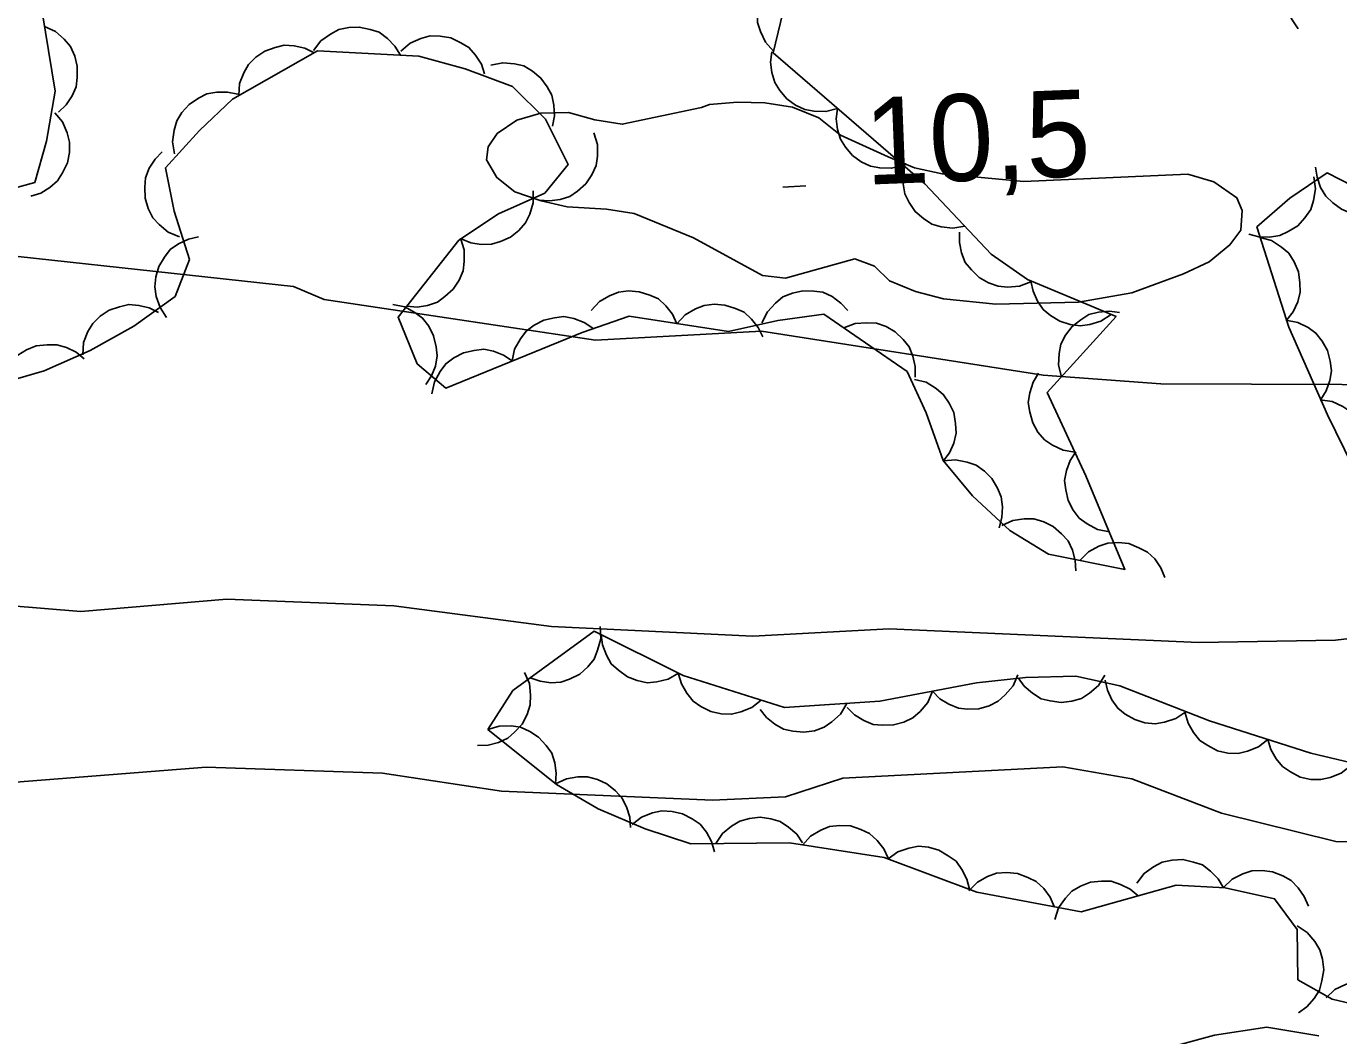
# Model space of a CAD drawing. Extents: x 336540 to 340074, y 5572036 to 5573747.
# Drawn here: x 337485.57 to 337530.94, y 5573493.12 to 5573528.03 of the extents above; entities that cross this region are included whole.
import ezdxf

# ---------------------------------------------------------------- set-up
doc = ezdxf.new("R2010")
doc.units = 0
for name, color, linetype in [('Niveau 1', 7, 'Continuous'), ('Niveau 2', 7, 'Continuous'), ('Niveau 3', 7, 'Continuous'), ('Niveau 44', 7, 'Continuous')]:
    doc.layers.add(name, color=color, linetype=linetype)

msp = doc.modelspace()

# ---------------------------------------------------------------- linework, layer by layer
at = {"layer": 'Niveau 1'}
msp.add_lwpolyline([(337508.91, 5573525.22), (337509.19, 5573525.33), (337510.15, 5573525.41), (337511.1, 5573525.38), (337512.06, 5573525.23), (337512.97, 5573524.86), (337513.71, 5573524.26), (337515.36, 5573523.51), (337516.27, 5573523.14), (337517.23, 5573522.93), (337520.05, 5573522.66), (337525.72, 5573522.91), (337526.62, 5573522.65), (337527.42, 5573522.1), (337527.6, 5573521.66), (337527.56, 5573520.98), (337527.18, 5573520.47), (337526.46, 5573519.89), (337525.57, 5573519.47), (337523.79, 5573518.81), (337521.94, 5573518.49), (337519.08, 5573518.42), (337517.28, 5573518.6), (337516.31, 5573518.86), (337515.41, 5573519.23), (337514.89, 5573519.73), (337514.21, 5573519.99), (337511.81, 5573519.32), (337511.02, 5573519.41), (337508.63, 5573520.71), (337506.58, 5573521.56), (337505.63, 5573521.71), (337504.27, 5573521.79), (337503.37, 5573521.99), (337502.46, 5573522.31), (337501.83, 5573522.8), (337501.48, 5573523.41), (337501.53, 5573523.86), (337501.85, 5573524.32), (337502.52, 5573524.78), (337503.36, 5573525.03), (337504.31, 5573525.05), (337505.22, 5573524.79), (337506.17, 5573524.64), (337508.91, 5573525.22)], dxfattribs=at)
at = {"layer": 'Niveau 2'}
for points in [[(337481.04, 5573520.53), (337494.81, 5573519.03), (337495.86, 5573518.58), (337505.24, 5573517.18), (337510.98, 5573517.49), (337520.72, 5573515.96), (337524.79, 5573515.67), (337537.31, 5573515.62), (337539.9, 5573514.9), (337544.58, 5573512.75), (337544.78, 5573512.1), (337544.14, 5573511.21), (337542.36, 5573509.6), (337540.4, 5573508.29), (337538.22, 5573507.68), (337530.83, 5573506.8), (337526.1, 5573506.72), (337515.4, 5573507.19), (337510.68, 5573506.94), (337503.72, 5573507.28), (337498.27, 5573507.99), (337492.5, 5573508.22), (337487.45, 5573507.79), (337481.16, 5573508.31)], [(337571.46, 5573503.47), (337568.15, 5573501.76), (337563.43, 5573501.52), (337559.16, 5573502.31), (337552.91, 5573502.17), (337546.56, 5573503.36), (337542.67, 5573503.51), (337535.74, 5573500.26), (337533.73, 5573499.8), (337530.84, 5573499.84), (337526.89, 5573500.82), (337523.79, 5573502.01), (337521.4, 5573502.42), (337513.8, 5573502.03), (337511.81, 5573501.39), (337509.29, 5573501.27), (337501.99, 5573501.58), (337497.88, 5573502.21), (337491.78, 5573502.41), (337485.2, 5573501.89)], [(337524.87, 5573492.66), (337526.65, 5573493.15), (337528.45, 5573493.42), (337530.25, 5573493.12)]]:
    msp.add_lwpolyline(points, dxfattribs=at)
at = {"layer": 'Niveau 3'}
msp.add_line((337511.72, 5573522.47), (337512.52, 5573522.51), dxfattribs=at)
at = {"layer": 'Niveau 44'}
for points in [[(337529.54, 5573527.94), (337529.31, 5573528.29), (337529.19, 5573528.68), (337529.14, 5573529), (337529.18, 5573529.35), (337529.29, 5573529.7), (337529.49, 5573530.03), (337529.69, 5573530.29), (337529.98, 5573530.49), (337530.31, 5573530.65), (337530.67, 5573530.72)], [(337491.21, 5573519.97), (337490.68, 5573521.64), (337490.38, 5573523.14), (337491.55, 5573524.43), (337492.7, 5573525.51), (337495.64, 5573527.18), (337499.14, 5573527), (337500.74, 5573526.56), (337502.38, 5573525.95), (337503.52, 5573524.82), (337504.3, 5573523.25), (337503.49, 5573522.26), (337501.89, 5573521.54), (337500.52, 5573520.63), (337498.42, 5573517.97), (337499.08, 5573516.36), (337500.07, 5573515.52), (337504.78, 5573517.44), (337506.41, 5573518), (337509.84, 5573517.47), (337511.55, 5573517.86), (337513.14, 5573518.08), (337516.02, 5573516.09), (337516.68, 5573514.66), (337517.26, 5573513.01), (337518.28, 5573511.79), (337519.57, 5573510.6), (337520.91, 5573509.78), (337523.55, 5573509.25), (337522.2, 5573512.48), (337520.86, 5573515.37), (337523.24, 5573517.99), (337520.18, 5573519.27), (337518.92, 5573520.15), (337516.63, 5573522.58), (337511.39, 5573527.11), (337512.16, 5573530.32)], [(337511.4, 5573527.17), (337511.12, 5573527.48), (337510.95, 5573527.85), (337510.85, 5573528.16), (337510.84, 5573528.51), (337510.89, 5573528.88), (337511.04, 5573529.23), (337511.2, 5573529.52), (337511.46, 5573529.76), (337511.77, 5573529.96), (337512.1, 5573530.09)], [(337486, 5573529.24), (337486.56, 5573525.79), (337486.27, 5573524.06), (337485.86, 5573522.63), (337482.45, 5573521.69)], [(337486.2, 5573528.02), (337486.58, 5573527.85), (337486.88, 5573527.58), (337487.09, 5573527.33), (337487.24, 5573527), (337487.33, 5573526.65), (337487.33, 5573526.26), (337487.29, 5573525.94), (337487.15, 5573525.62), (337486.94, 5573525.31), (337486.68, 5573525.06)], [(337495.5, 5573527.19), (337495.75, 5573527.52), (337496.08, 5573527.76), (337496.37, 5573527.92), (337496.72, 5573527.99), (337497.08, 5573528), (337497.46, 5573527.92), (337497.77, 5573527.82), (337498.05, 5573527.61), (337498.31, 5573527.34), (337498.5, 5573527.03)], [(337498.52, 5573527.17), (337498.84, 5573527.44), (337499.21, 5573527.61), (337499.53, 5573527.7), (337499.88, 5573527.69), (337500.24, 5573527.63), (337500.59, 5573527.46), (337500.87, 5573527.3), (337501.1, 5573527.03), (337501.3, 5573526.72), (337501.41, 5573526.38)], [(337492.91, 5573525.63), (337492.94, 5573526.05), (337493.09, 5573526.42), (337493.25, 5573526.71), (337493.5, 5573526.96), (337493.81, 5573527.17), (337494.17, 5573527.3), (337494.48, 5573527.38), (337494.83, 5573527.35), (337495.2, 5573527.27), (337495.52, 5573527.11)], [(337501.63, 5573526.69), (337502.04, 5573526.77), (337502.45, 5573526.73), (337502.77, 5573526.66), (337503.07, 5573526.48), (337503.36, 5573526.24), (337503.58, 5573525.93), (337503.74, 5573525.65), (337503.81, 5573525.3), (337503.83, 5573524.93), (337503.76, 5573524.58)], [(337513.61, 5573525.19), (337513.21, 5573525.08), (337512.8, 5573525.09), (337512.48, 5573525.15), (337512.16, 5573525.3), (337511.86, 5573525.52), (337511.62, 5573525.81), (337511.44, 5573526.09), (337511.34, 5573526.43), (337511.3, 5573526.79), (337511.34, 5573527.15)], [(337490.69, 5573523.62), (337490.62, 5573524.03), (337490.68, 5573524.44), (337490.77, 5573524.76), (337490.95, 5573525.05), (337491.2, 5573525.33), (337491.52, 5573525.54), (337491.81, 5573525.69), (337492.15, 5573525.75), (337492.52, 5573525.75), (337492.88, 5573525.68)], [(337486.55, 5573525.04), (337486.82, 5573524.72), (337486.98, 5573524.34), (337487.06, 5573524.02), (337487.06, 5573523.67), (337486.99, 5573523.31), (337486.82, 5573522.96), (337486.65, 5573522.69), (337486.38, 5573522.46), (337486.07, 5573522.26), (337485.72, 5573522.15)], [(337515.88, 5573523.23), (337515.48, 5573523.12), (337515.07, 5573523.13), (337514.75, 5573523.19), (337514.43, 5573523.34), (337514.13, 5573523.56), (337513.89, 5573523.85), (337513.71, 5573524.12), (337513.61, 5573524.46), (337513.57, 5573524.83), (337513.61, 5573525.19)], [(337505.19, 5573524.34), (337505.31, 5573523.94), (337505.31, 5573523.54), (337505.27, 5573523.21), (337505.12, 5573522.89), (337504.91, 5573522.58), (337504.62, 5573522.33), (337504.36, 5573522.14), (337504.02, 5573522.04), (337503.65, 5573521.99), (337503.29, 5573522.02)], [(337546.68, 5573515.5), (337545.77, 5573516.96), (337545.55, 5573518.54), (337545.63, 5573520.29), (337545.15, 5573521.78), (337544.41, 5573523.37), (337543.53, 5573524.37), (337540.23, 5573523.26), (337535.3, 5573521.74), (337533.68, 5573521.35), (337530.54, 5573522.96), (337529.25, 5573522.09), (337528.11, 5573521.09), (337529.22, 5573517.62), (337530.55, 5573514.59), (337532.01, 5573511.61), (337533.34, 5573511.52), (337535.04, 5573512.2), (337536.9, 5573515.08), (337540.18, 5573514.68), (337541.77, 5573514.22), (337543.42, 5573513.61), (337544.77, 5573513.67), (337546.68, 5573515.5)], [(337490.86, 5573520.75), (337490.47, 5573520.91), (337490.16, 5573521.17), (337489.94, 5573521.41), (337489.78, 5573521.73), (337489.68, 5573522.08), (337489.67, 5573522.47), (337489.69, 5573522.79), (337489.82, 5573523.12), (337490.02, 5573523.43), (337490.27, 5573523.69)], [(337518.01, 5573521.12), (337517.6, 5573521.05), (337517.19, 5573521.1), (337516.87, 5573521.19), (337516.58, 5573521.38), (337516.3, 5573521.62), (337516.09, 5573521.94), (337515.94, 5573522.23), (337515.88, 5573522.58), (337515.87, 5573522.95), (337515.95, 5573523.3)], [(337532.81, 5573521.79), (337532.45, 5573521.59), (337532.05, 5573521.51), (337531.72, 5573521.49), (337531.38, 5573521.56), (337531.03, 5573521.7), (337530.73, 5573521.93), (337530.49, 5573522.15), (337530.31, 5573522.46), (337530.19, 5573522.81), (337530.14, 5573523.16)], [(337530.08, 5573522.82), (337530.14, 5573522.41), (337530.07, 5573522.01), (337529.97, 5573521.69), (337529.77, 5573521.4), (337529.52, 5573521.13), (337529.19, 5573520.93), (337528.9, 5573520.79), (337528.55, 5573520.74), (337528.18, 5573520.75), (337527.83, 5573520.84)], [(337503.09, 5573522.34), (337503.09, 5573521.92), (337502.97, 5573521.53), (337502.83, 5573521.23), (337502.6, 5573520.97), (337502.31, 5573520.74), (337501.96, 5573520.59), (337501.65, 5573520.49), (337501.29, 5573520.48), (337500.93, 5573520.54), (337500.6, 5573520.68)], [(337520.29, 5573519.19), (337519.9, 5573519.04), (337519.49, 5573519.01), (337519.16, 5573519.04), (337518.83, 5573519.16), (337518.51, 5573519.34), (337518.24, 5573519.61), (337518.03, 5573519.86), (337517.9, 5573520.19), (337517.83, 5573520.55), (337517.83, 5573520.91)], [(337490.42, 5573517.96), (337490.19, 5573518.3), (337490.06, 5573518.69), (337490.01, 5573519.02), (337490.05, 5573519.37), (337490.15, 5573519.72), (337490.35, 5573520.05), (337490.54, 5573520.31), (337490.83, 5573520.51), (337491.17, 5573520.67), (337491.52, 5573520.75)], [(337500.58, 5573520.7), (337500.7, 5573520.3), (337500.71, 5573519.9), (337500.67, 5573519.57), (337500.53, 5573519.25), (337500.33, 5573518.94), (337500.04, 5573518.68), (337499.78, 5573518.49), (337499.44, 5573518.38), (337499.08, 5573518.32), (337498.72, 5573518.35)], [(337528.22, 5573520.73), (337528.62, 5573520.62), (337528.96, 5573520.39), (337529.21, 5573520.18), (337529.4, 5573519.88), (337529.55, 5573519.54), (337529.6, 5573519.16), (337529.61, 5573518.84), (337529.52, 5573518.5), (337529.36, 5573518.16), (337529.14, 5573517.88)], [(337484.55, 5573515.64), (337486.18, 5573516.12), (337487.78, 5573516.82), (337489.29, 5573517.66), (337490.71, 5573518.69), (337491.21, 5573519.97)], [(337523.07, 5573518.06), (337522.72, 5573517.83), (337522.33, 5573517.72), (337522, 5573517.67), (337521.66, 5573517.72), (337521.3, 5573517.83), (337520.98, 5573518.03), (337520.72, 5573518.24), (337520.53, 5573518.53), (337520.37, 5573518.87), (337520.3, 5573519.22)], [(337505.1, 5573518.2), (337505.38, 5573518.51), (337505.73, 5573518.71), (337506.04, 5573518.84), (337506.39, 5573518.88), (337506.76, 5573518.85), (337507.12, 5573518.73), (337507.42, 5573518.6), (337507.68, 5573518.36), (337507.91, 5573518.07), (337508.06, 5573517.74)], [(337511, 5573517.78), (337511.19, 5573518.16), (337511.47, 5573518.46), (337511.72, 5573518.67), (337512.05, 5573518.8), (337512.41, 5573518.88), (337512.79, 5573518.87), (337513.11, 5573518.83), (337513.43, 5573518.68), (337513.73, 5573518.46), (337513.97, 5573518.2)], [(337487.52, 5573516.67), (337487.55, 5573517.09), (337487.7, 5573517.47), (337487.87, 5573517.75), (337488.12, 5573518), (337488.43, 5573518.21), (337488.79, 5573518.33), (337489.11, 5573518.41), (337489.46, 5573518.38), (337489.82, 5573518.29), (337490.14, 5573518.13)], [(337498.24, 5573518.41), (337498.65, 5573518.33), (337499, 5573518.13), (337499.27, 5573517.94), (337499.48, 5573517.66), (337499.65, 5573517.33), (337499.74, 5573516.95), (337499.77, 5573516.63), (337499.71, 5573516.28), (337499.58, 5573515.94), (337499.38, 5573515.64)], [(337508.06, 5573517.74), (337508.35, 5573518.05), (337508.7, 5573518.26), (337509, 5573518.38), (337509.35, 5573518.42), (337509.72, 5573518.39), (337510.09, 5573518.27), (337510.38, 5573518.14), (337510.64, 5573517.9), (337510.87, 5573517.61), (337511.03, 5573517.29)], [(337521.35, 5573515.91), (337521.25, 5573516.31), (337521.27, 5573516.72), (337521.33, 5573517.04), (337521.49, 5573517.35), (337521.72, 5573517.65), (337522.02, 5573517.88), (337522.3, 5573518.06), (337522.64, 5573518.14), (337523.01, 5573518.18), (337523.36, 5573518.13)], [(337502.37, 5573516.46), (337502.45, 5573516.87), (337502.65, 5573517.22), (337502.85, 5573517.49), (337503.13, 5573517.7), (337503.46, 5573517.87), (337503.83, 5573517.95), (337504.15, 5573517.99), (337504.5, 5573517.92), (337504.85, 5573517.79), (337505.15, 5573517.59)], [(337513.83, 5573517.6), (337514.22, 5573517.75), (337514.63, 5573517.78), (337514.96, 5573517.76), (337515.29, 5573517.65), (337515.61, 5573517.46), (337515.88, 5573517.2), (337516.09, 5573516.94), (337516.22, 5573516.62), (337516.3, 5573516.26), (337516.3, 5573515.9)], [(337529.11, 5573517.87), (337529.52, 5573517.79), (337529.88, 5573517.61), (337530.15, 5573517.42), (337530.37, 5573517.14), (337530.55, 5573516.82), (337530.64, 5573516.45), (337530.69, 5573516.12), (337530.63, 5573515.78), (337530.51, 5573515.42), (337530.32, 5573515.12)], [(337484.69, 5573515.68), (337484.82, 5573516.08), (337485.05, 5573516.41), (337485.27, 5573516.66), (337485.57, 5573516.84), (337485.91, 5573516.98), (337486.29, 5573517.02), (337486.62, 5573517.02), (337486.96, 5573516.92), (337487.29, 5573516.76), (337487.57, 5573516.53)], [(337499.59, 5573515.32), (337499.68, 5573515.73), (337499.87, 5573516.09), (337500.07, 5573516.36), (337500.35, 5573516.57), (337500.68, 5573516.74), (337501.05, 5573516.82), (337501.38, 5573516.86), (337501.72, 5573516.79), (337502.07, 5573516.66), (337502.37, 5573516.46)], [(337521.82, 5573513.3), (337521.41, 5573513.37), (337521.04, 5573513.55), (337520.77, 5573513.73), (337520.54, 5573514), (337520.36, 5573514.32), (337520.26, 5573514.69), (337520.2, 5573515.02), (337520.26, 5573515.36), (337520.37, 5573515.72), (337520.56, 5573516.03)], [(337516.27, 5573515.82), (337516.68, 5573515.72), (337517.02, 5573515.5), (337517.28, 5573515.29), (337517.47, 5573515), (337517.63, 5573514.67), (337517.69, 5573514.29), (337517.71, 5573513.96), (337517.63, 5573513.62), (337517.48, 5573513.28), (337517.27, 5573512.99)], [(337530.3, 5573515.11), (337530.71, 5573515.05), (337531.08, 5573514.88), (337531.36, 5573514.7), (337531.59, 5573514.44), (337531.78, 5573514.12), (337531.89, 5573513.75), (337531.95, 5573513.43), (337531.9, 5573513.08), (337531.79, 5573512.73), (337531.62, 5573512.42)], [(337523.01, 5573510.55), (337522.6, 5573510.63), (337522.24, 5573510.83), (337521.97, 5573511.02), (337521.76, 5573511.3), (337521.59, 5573511.63), (337521.5, 5573512), (337521.46, 5573512.32), (337521.53, 5573512.67), (337521.65, 5573513.02), (337521.85, 5573513.32)], [(337517.27, 5573513), (337517.69, 5573513.04), (337518.09, 5573512.96), (337518.4, 5573512.85), (337518.69, 5573512.65), (337518.95, 5573512.39), (337519.14, 5573512.06), (337519.27, 5573511.76), (337519.31, 5573511.41), (337519.29, 5573511.04), (337519.2, 5573510.69)], [(337519.29, 5573510.77), (337519.67, 5573510.94), (337520.07, 5573511), (337520.4, 5573511), (337520.74, 5573510.9), (337521.07, 5573510.73), (337521.36, 5573510.48), (337521.58, 5573510.24), (337521.73, 5573509.92), (337521.83, 5573509.56), (337521.85, 5573509.2)], [(337521.99, 5573509.56), (337522.29, 5573509.86), (337522.65, 5573510.05), (337522.96, 5573510.16), (337523.31, 5573510.18), (337523.68, 5573510.14), (337524.03, 5573510), (337524.33, 5573509.85), (337524.58, 5573509.61), (337524.79, 5573509.3), (337524.93, 5573508.97)], [(337505.41, 5573507.27), (337505.43, 5573506.85), (337505.32, 5573506.46), (337505.2, 5573506.15), (337504.98, 5573505.88), (337504.7, 5573505.63), (337504.35, 5573505.46), (337504.05, 5573505.35), (337503.7, 5573505.33), (337503.33, 5573505.38), (337502.99, 5573505.5)], [(337533.18, 5573502.14), (337529.97, 5573502.9), (337526.47, 5573504.01), (337523.37, 5573505.22), (337521.85, 5573505.56), (337520.11, 5573505.51), (337518.42, 5573505.33), (337515.08, 5573504.69), (337511.78, 5573504.47), (337508.28, 5573505.58), (337505.2, 5573507.11), (337502.39, 5573505.06), (337501.52, 5573503.71)], [(337508.12, 5573505.66), (337507.76, 5573505.45), (337507.36, 5573505.36), (337507.03, 5573505.33), (337506.69, 5573505.41), (337506.35, 5573505.54), (337506.04, 5573505.77), (337505.79, 5573505.98), (337505.62, 5573506.29), (337505.49, 5573506.64), (337505.44, 5573506.99)], [(337502.79, 5573505.68), (337502.96, 5573505.3), (337503, 5573504.9), (337502.99, 5573504.57), (337502.88, 5573504.23), (337502.71, 5573503.9), (337502.45, 5573503.62), (337502.21, 5573503.41), (337501.89, 5573503.26), (337501.53, 5573503.17), (337501.17, 5573503.16)], [(337510.97, 5573504.73), (337510.65, 5573504.47), (337510.27, 5573504.32), (337509.95, 5573504.24), (337509.59, 5573504.26), (337509.23, 5573504.34), (337508.89, 5573504.51), (337508.62, 5573504.69), (337508.4, 5573504.97), (337508.22, 5573505.29), (337508.11, 5573505.63)], [(337519.84, 5573505.6), (337519.68, 5573505.22), (337519.41, 5573504.91), (337519.17, 5573504.69), (337518.85, 5573504.53), (337518.5, 5573504.43), (337518.11, 5573504.42), (337517.79, 5573504.45), (337517.46, 5573504.59), (337517.15, 5573504.78), (337516.89, 5573505.04)], [(337522.85, 5573505.59), (337522.63, 5573505.24), (337522.32, 5573504.97), (337522.05, 5573504.79), (337521.71, 5573504.69), (337521.34, 5573504.65), (337520.96, 5573504.7), (337520.65, 5573504.78), (337520.35, 5573504.97), (337520.07, 5573505.21), (337519.86, 5573505.5)], [(337516.89, 5573505.04), (337516.73, 5573504.65), (337516.47, 5573504.34), (337516.22, 5573504.12), (337515.9, 5573503.97), (337515.55, 5573503.87), (337515.17, 5573503.86), (337514.84, 5573503.89), (337514.52, 5573504.02), (337514.2, 5573504.22), (337513.95, 5573504.47)], [(337525.65, 5573504.33), (337525.31, 5573504.09), (337524.92, 5573503.97), (337524.59, 5573503.91), (337524.24, 5573503.95), (337523.89, 5573504.06), (337523.56, 5573504.25), (337523.3, 5573504.45), (337523.1, 5573504.74), (337522.94, 5573505.07), (337522.86, 5573505.42)], [(337513.93, 5573504.61), (337513.72, 5573504.25), (337513.42, 5573503.98), (337513.15, 5573503.79), (337512.82, 5573503.67), (337512.45, 5573503.62), (337512.07, 5573503.66), (337511.75, 5573503.72), (337511.45, 5573503.9), (337511.16, 5573504.13), (337510.94, 5573504.41)], [(337528.49, 5573503.37), (337528.16, 5573503.11), (337527.78, 5573502.96), (337527.46, 5573502.88), (337527.11, 5573502.9), (337526.75, 5573502.98), (337526.41, 5573503.16), (337526.14, 5573503.33), (337525.92, 5573503.61), (337525.73, 5573503.93), (337525.63, 5573504.28)], [(337501.52, 5573503.71), (337501.92, 5573503.83), (337502.33, 5573503.84), (337502.65, 5573503.8), (337502.97, 5573503.65), (337503.28, 5573503.45), (337503.54, 5573503.16), (337503.73, 5573502.9), (337503.84, 5573502.56), (337503.89, 5573502.2), (337503.86, 5573501.84)], [(337501.52, 5573503.71), (337503.9, 5573501.81), (337505.34, 5573500.97), (337506.96, 5573500.28), (337508.54, 5573499.76), (337511.95, 5573499.79), (337515.23, 5573499.29), (337518.43, 5573498.09), (337522.04, 5573497.41), (337525.32, 5573498.33), (337527.01, 5573498.24), (337528.72, 5573497.86), (337529.5, 5573496.8), (337529.53, 5573495.06), (337530.71, 5573494.39), (337532.42, 5573493.99)], [(337531.35, 5573502.46), (337531.02, 5573502.2), (337530.64, 5573502.05), (337530.32, 5573501.98), (337529.97, 5573501.99), (337529.61, 5573502.07), (337529.27, 5573502.25), (337529, 5573502.43), (337528.78, 5573502.7), (337528.59, 5573503.02), (337528.49, 5573503.37)], [(337503.86, 5573501.83), (337504.24, 5573502.01), (337504.64, 5573502.08), (337504.97, 5573502.08), (337505.31, 5573501.99), (337505.64, 5573501.83), (337505.94, 5573501.59), (337506.16, 5573501.35), (337506.32, 5573501.04), (337506.43, 5573500.68), (337506.45, 5573500.32)], [(337506.51, 5573500.43), (337506.84, 5573500.68), (337507.22, 5573500.83), (337507.54, 5573500.9), (337507.89, 5573500.88), (337508.25, 5573500.8), (337508.59, 5573500.62), (337508.86, 5573500.44), (337509.08, 5573500.16), (337509.26, 5573499.84), (337509.36, 5573499.49)], [(337509.4, 5573499.77), (337509.63, 5573500.12), (337509.95, 5573500.37), (337510.23, 5573500.55), (337510.57, 5573500.64), (337510.94, 5573500.68), (337511.31, 5573500.62), (337511.63, 5573500.53), (337511.92, 5573500.34), (337512.2, 5573500.09), (337512.4, 5573499.79)], [(337512.4, 5573499.72), (337512.68, 5573500.03), (337513.03, 5573500.23), (337513.34, 5573500.36), (337513.69, 5573500.4), (337514.06, 5573500.38), (337514.42, 5573500.26), (337514.72, 5573500.12), (337514.98, 5573499.88), (337515.21, 5573499.59), (337515.36, 5573499.27)], [(337515.36, 5573499.24), (337515.7, 5573499.48), (337516.08, 5573499.61), (337516.41, 5573499.68), (337516.76, 5573499.64), (337517.11, 5573499.54), (337517.44, 5573499.35), (337517.71, 5573499.16), (337517.91, 5573498.87), (337518.08, 5573498.54), (337518.17, 5573498.19)], [(337523.96, 5573498.4), (337524.21, 5573498.74), (337524.54, 5573498.97), (337524.83, 5573499.13), (337525.18, 5573499.2), (337525.55, 5573499.22), (337525.92, 5573499.13), (337526.23, 5573499.03), (337526.51, 5573498.82), (337526.77, 5573498.55), (337526.96, 5573498.24)], [(337518.15, 5573498.14), (337518.45, 5573498.44), (337518.8, 5573498.63), (337519.11, 5573498.75), (337519.46, 5573498.77), (337519.83, 5573498.74), (337520.19, 5573498.6), (337520.48, 5573498.46), (337520.74, 5573498.22), (337520.96, 5573497.92), (337521.1, 5573497.59)], [(337526.96, 5573498.25), (337527.26, 5573498.54), (337527.62, 5573498.72), (337527.94, 5573498.83), (337528.29, 5573498.84), (337528.65, 5573498.79), (337529.01, 5573498.65), (337529.3, 5573498.49), (337529.54, 5573498.24), (337529.75, 5573497.94), (337529.89, 5573497.6)], [(337521.12, 5573497.15), (337521.25, 5573497.55), (337521.49, 5573497.88), (337521.71, 5573498.12), (337522.01, 5573498.3), (337522.36, 5573498.43), (337522.74, 5573498.47), (337523.07, 5573498.47), (337523.4, 5573498.36), (337523.73, 5573498.19), (337524.01, 5573497.96)], [(337529.5, 5573496.92), (337529.85, 5573496.69), (337530.11, 5573496.38), (337530.29, 5573496.1), (337530.38, 5573495.77), (337530.42, 5573495.4), (337530.36, 5573495.02), (337530.28, 5573494.7), (337530.09, 5573494.41), (337529.84, 5573494.13), (337529.55, 5573493.92)], [(337530.5, 5573494.44), (337530.8, 5573494.72), (337531.17, 5573494.9), (337531.48, 5573495), (337531.83, 5573495.01), (337532.2, 5573494.96), (337532.55, 5573494.81), (337532.84, 5573494.66), (337533.08, 5573494.4), (337533.29, 5573494.09), (337533.42, 5573493.76)]]:
    msp.add_lwpolyline(points, dxfattribs=at)

# ---------------------------------------------------------------- texts
at = {"layer": 'Niveau 3'}
msp.add_text('10,5   ', height=2.9999, rotation=2.2763, dxfattribs=at).set_placement((337514.6, 5573522.55))

doc.saveas('drawing.dxf')
